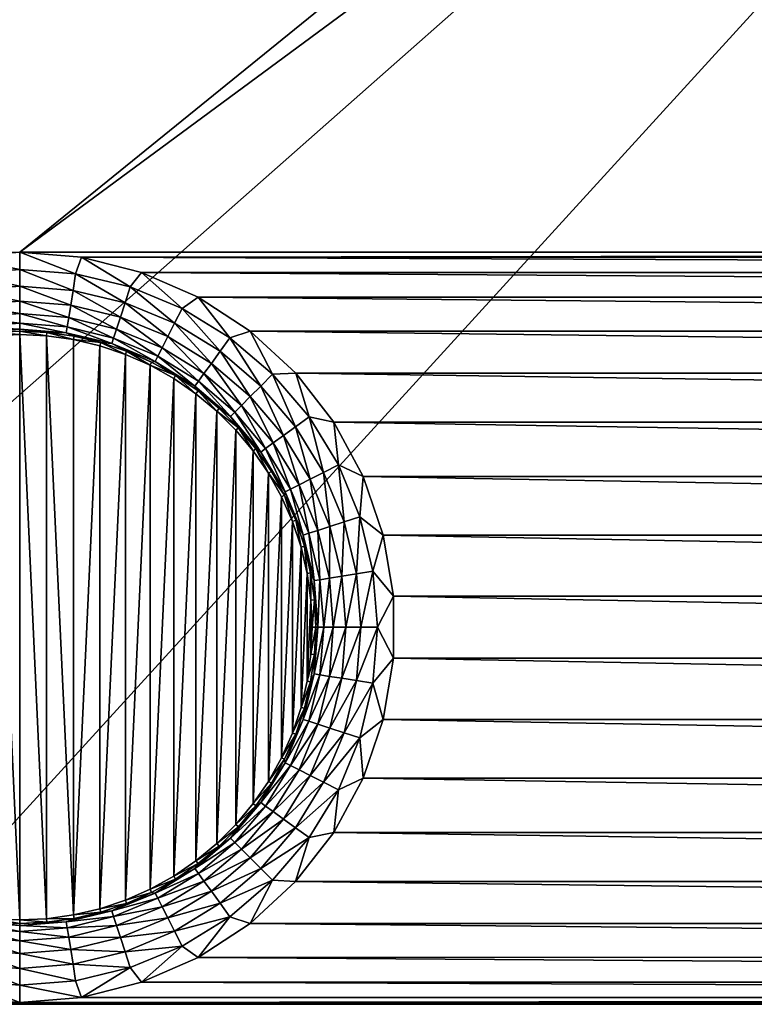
# Model space of a CAD drawing. Header units: metres. Extents: x -206 to 75, y -104 to 104.
# Tile 908 of 1056: x -25 to -16, y -30 to -17. Entities that reach past the tile are written whole.
import ezdxf

# ---------------------------------------------------------------- set-up
doc = ezdxf.new("R2010")
doc.units = ezdxf.units.M
doc.layers.add('solid_01_1-CONSUMER_THERM_B_125288', color=7, linetype='CONTINUOUS')

msp = doc.modelspace()

# ---------------------------------------------------------------- linework, layer by layer
at = {"layer": 'solid_01_1-CONSUMER_THERM_B_125288'}
for points in [[(-27.776106, 66.214066), (28.050987, 67.836098), (-27.757145, -66.232315)], [(28.050987, 67.836098), (-27.757065, -66.785934), (-27.757145, -66.232315)], [(28.050987, 67.836098), (27.851068, 67.319839), (-27.757065, -66.785934)], [(27.851068, 67.319839), (27.74942, 66.775635), (-27.757065, -66.785934)], [(27.74942, 66.775635), (-28.058632, -67.846397), (-27.858715, -67.330139)], [(27.74942, 66.775635), (27.749498, 66.222015), (-28.058632, -67.846397)], [(27.74942, 66.775635), (-27.858715, -67.330139), (-27.757065, -66.785934)], [(27.749498, 66.222015), (27.768459, -66.224365), (-28.058632, -67.846397)], [(-37.500069, 41.072453, 108.410858), (37.499931, 41.072487, 108.410858), (-37.500031, -41.072514, 108.410858)], [(37.499931, 41.072487, 108.410858), (37.499969, -41.072479, 108.410858), (-37.500031, -41.072514, 108.410858)], [(-42.500034, -37.500031, 108.5), (42.499931, 37.500008, 108.5), (-42.500069, 37.499969, 108.5)], [(-42.500034, -37.500031, 108.5), (42.499966, -37.499992, 108.5), (42.499931, 37.500008, 108.5)], [(-25.00004, -20.258713, 6), (29.999941, 20.300001, 6), (24.999941, 20.258688, 6)], [(-25.00004, -20.258713, 6), (24.99996, -20.25869, 6), (29.999941, 20.300001, 6)], [(24.999941, 20.258688, 6), (-25.000059, 20.258665, 6), (-30.00004, -20.300026, 6)], [(-25.00004, -20.258713, 6), (24.999941, 20.258688, 6), (-30.00004, -20.300026, 6)], [(-25.779997, -20.323305, 6), (-25.00004, -20.258713, 6), (-30.00004, -20.300026, 6)], [(-25.00004, -20.47893, 6.024549), (-25.00004, -20.258713, 6), (-25.779997, -20.323305, 6)], [(-25.00004, -20.258713, 6), (-24.219543, -20.323395, 6), (24.99996, -20.25869, 6)], [(-24.292786, -20.534592, 6.024549), (-24.219543, -20.323395, 6), (-25.00004, -20.258713, 6)], [(-25.00004, -20.47893, 6.024549), (-24.292786, -20.534592, 6.024549), (-25.00004, -20.258713, 6)], [(-24.219543, -20.323395, 6), (24.220003, -20.323282, 6), (24.99996, -20.25869, 6)], [(-25.707296, -20.534592, 6.024549), (-25.00004, -20.47893, 6.024549), (-25.779997, -20.323305, 6)], [(-24.292786, -20.534592, 6.024549), (-23.602945, -20.700207, 6.024549), (-24.219543, -20.323395, 6)], [(-24.219543, -20.323395, 6), (23.460878, -20.515444, 6), (24.220003, -20.323282, 6)], [(-24.219543, -20.323395, 6), (-23.460421, -20.51565, 6), (23.460878, -20.515444, 6)], [(-23.602945, -20.700207, 6.024549), (-23.460421, -20.51565, 6), (-24.219543, -20.323395, 6)], [(-25.707296, -20.534592, 6.024549), (-25.00004, -20.689543, 6.097567), (-25.00004, -20.47893, 6.024549)], [(-24.325733, -20.742613, 6.097567), (-24.292786, -20.534592, 6.024549), (-25.00004, -20.47893, 6.024549)], [(-24.325733, -20.742613, 6.097567), (-25.00004, -20.47893, 6.024549), (-25.00004, -20.689543, 6.097567)], [(-23.602945, -20.700207, 6.024549), (-22.947506, -20.971699, 6.024549), (-23.460421, -20.51565, 6)], [(-23.460421, -20.51565, 6), (22.743719, -20.829941, 6), (23.460878, -20.515444, 6)], [(-23.460421, -20.51565, 6), (-22.743298, -20.830233, 6), (22.743719, -20.829941, 6)], [(-22.947506, -20.971699, 6.024549), (-22.743298, -20.830233, 6), (-23.460421, -20.51565, 6)], [(-25.674349, -20.742613, 6.097567), (-25.00004, -20.689543, 6.097567), (-25.707296, -20.534592, 6.024549)], [(-23.668028, -20.900513, 6.097567), (-24.292786, -20.534592, 6.024549), (-24.325733, -20.742613, 6.097567)], [(-23.668028, -20.900513, 6.097567), (-23.602945, -20.700207, 6.024549), (-24.292786, -20.534592, 6.024549)], [(-25.674349, -20.742613, 6.097567), (-25.00004, -20.87875, 6.215427), (-25.00004, -20.689543, 6.097567)], [(-25.674349, -20.742613, 6.097567), (-25.644751, -20.929489, 6.215427), (-25.00004, -20.87875, 6.215427)], [(-25.00004, -20.689543, 6.097567), (-25.00004, -20.87875, 6.215427), (-24.355331, -20.929489, 6.215427)], [(-24.325733, -20.742613, 6.097567), (-25.00004, -20.689543, 6.097567), (-24.355331, -20.929489, 6.215427)], [(-24.325733, -20.742613, 6.097567), (-24.355331, -20.929489, 6.215427), (-23.726496, -21.080458, 6.215427)], [(-23.668028, -20.900513, 6.097567), (-24.325733, -20.742613, 6.097567), (-23.726496, -21.080458, 6.215427)], [(-23.043123, -21.159357, 6.097567), (-23.602945, -20.700207, 6.024549), (-23.668028, -20.900513, 6.097567)], [(-23.043123, -21.159357, 6.097567), (-22.947506, -20.971699, 6.024549), (-23.602945, -20.700207, 6.024549)], [(-25.644751, -20.929489, 6.215427), (-25.00004, -21.037146, 6.372272), (-25.00004, -20.87875, 6.215427)], [(-25.00004, -20.87875, 6.215427), (-25.00004, -21.037146, 6.372272), (-24.38011, -21.085936, 6.372272)], [(-24.355331, -20.929489, 6.215427), (-25.00004, -20.87875, 6.215427), (-24.38011, -21.085936, 6.372272)], [(-22.947506, -20.971699, 6.024549), (-22.342607, -21.342381, 6.024549), (-22.743298, -20.830233, 6)], [(-22.743298, -20.830233, 6), (22.088104, -21.258194, 6), (22.743719, -20.829941, 6)], [(-22.743298, -20.830233, 6), (-22.087736, -21.258564, 6), (22.088104, -21.258194, 6)], [(-22.342607, -21.342381, 6.024549), (-22.087736, -21.258564, 6), (-22.743298, -20.830233, 6)], [(-25.644751, -20.929489, 6.215427), (-25.61997, -21.085936, 6.372272), (-25.00004, -21.037146, 6.372272)], [(-24.355331, -20.929489, 6.215427), (-24.38011, -21.085936, 6.372272), (-23.775444, -21.231102, 6.372272)], [(-23.726496, -21.080458, 6.215427), (-24.355331, -20.929489, 6.215427), (-23.775444, -21.231102, 6.372272)], [(-23.668028, -20.900513, 6.097567), (-23.726496, -21.080458, 6.215427), (-23.129021, -21.32794, 6.215427)], [(-23.043123, -21.159357, 6.097567), (-23.668028, -20.900513, 6.097567), (-23.129021, -21.32794, 6.215427)], [(-22.466404, -21.512772, 6.097567), (-22.947506, -20.971699, 6.024549), (-23.043123, -21.159357, 6.097567)], [(-22.466404, -21.512772, 6.097567), (-22.342607, -21.342381, 6.024549), (-22.947506, -20.971699, 6.024549)], [(-25.61997, -21.085936, 6.372272), (-25.00004, -21.156862, 6.560308), (-25.00004, -21.037146, 6.372272)], [(-25.61997, -21.085936, 6.372272), (-25.601244, -21.204178, 6.560308), (-25.00004, -21.156862, 6.560308)], [(-25.00004, -21.037146, 6.372272), (-25.00004, -21.156862, 6.560308), (-24.398838, -21.204178, 6.560308)], [(-24.38011, -21.085936, 6.372272), (-25.00004, -21.037146, 6.372272), (-24.398838, -21.204178, 6.560308)], [(-24.38011, -21.085936, 6.372272), (-24.398838, -21.204178, 6.560308), (-23.812437, -21.344959, 6.560308)], [(-23.775444, -21.231102, 6.372272), (-24.38011, -21.085936, 6.372272), (-23.812437, -21.344959, 6.560308)], [(-23.726496, -21.080458, 6.215427), (-23.775444, -21.231102, 6.372272), (-23.200932, -21.469072, 6.372272)], [(-23.129021, -21.32794, 6.215427), (-23.726496, -21.080458, 6.215427), (-23.200932, -21.469072, 6.372272)], [(-25.601244, -21.204178, 6.560308), (-25.00004, -21.231949, 6.770193), (-25.00004, -21.156862, 6.560308)], [(-25.601244, -21.204178, 6.560308), (-25.589497, -21.278341, 6.770193), (-25.00004, -21.231949, 6.770193)], [(-25.589497, -21.278341, 6.770193), (-25.00004, -21.258675, 6.991273), (-25.00004, -21.231949, 6.770193)], [(-25.589497, -21.278341, 6.770193), (-25.345247, -21.274635, 6.991273), (-25.00004, -21.258675, 6.991273)], [(-25.345247, -21.274635, 6.991273), (-25.00004, -21.302385, 12), (-25.00004, -21.258675, 6.991273)], [(-25.00004, -21.156862, 6.560308), (-25.00004, -21.231949, 6.770193), (-24.410583, -21.278339, 6.770193)], [(-24.398838, -21.204178, 6.560308), (-25.00004, -21.156862, 6.560308), (-24.410583, -21.278339, 6.770193)], [(-25.00004, -21.231949, 6.770193), (-25.00004, -21.258675, 6.991273), (-24.654833, -21.274635, 6.991273)], [(-24.410583, -21.278339, 6.770193), (-25.00004, -21.231949, 6.770193), (-24.654833, -21.274635, 6.991273)], [(-25.00004, -21.258675, 6.991273), (-25.00004, -21.302385, 12), (-24.65917, -21.318132, 12)], [(-24.654833, -21.274635, 6.991273), (-25.00004, -21.258675, 6.991273), (-24.65917, -21.318132, 12)], [(-24.398838, -21.204178, 6.560308), (-24.410583, -21.278339, 6.770193), (-23.835642, -21.41637, 6.770193)], [(-23.812437, -21.344959, 6.560308), (-24.398838, -21.204178, 6.560308), (-23.835642, -21.41637, 6.770193)], [(-23.775444, -21.231102, 6.372272), (-23.812437, -21.344959, 6.560308), (-23.255281, -21.575741, 6.560308)], [(-23.200932, -21.469072, 6.372272), (-23.775444, -21.231102, 6.372272), (-23.255281, -21.575741, 6.560308)], [(-23.043123, -21.159357, 6.097567), (-23.129021, -21.32794, 6.215427), (-22.577616, -21.665842, 6.215427)], [(-22.466404, -21.512772, 6.097567), (-23.043123, -21.159357, 6.097567), (-22.577616, -21.665842, 6.215427)], [(-22.342607, -21.342381, 6.024549), (-21.803144, -21.803125, 6.024549), (-22.087736, -21.258564, 6)], [(-22.087736, -21.258564, 6), (21.511923, -21.788519, 6), (22.088104, -21.258194, 6)], [(-22.087736, -21.258564, 6), (-21.511618, -21.788958, 6), (21.511923, -21.788519, 6)], [(-21.803144, -21.803125, 6.024549), (-21.511618, -21.788958, 6), (-22.087736, -21.258564, 6)], [(-25.345247, -21.274635, 6.991273), (-25.340914, -21.318132, 12), (-25.00004, -21.302385, 12)], [(-25.340914, -21.318132, 12), (-25.000036, -28.697662, 12), (-25.00004, -21.302385, 12)], [(-25.340914, -21.318132, 12), (-25.340906, -28.681915, 12), (-25.000036, -28.697662, 12)], [(-24.659163, -28.681915, 12), (-24.65917, -21.318132, 12), (-25.00004, -21.302385, 12)], [(-25.000036, -28.697662, 12), (-24.659163, -28.681915, 12), (-25.00004, -21.302385, 12)], [(-24.654833, -21.274635, 6.991273), (-24.65917, -21.318132, 12), (-24.320404, -21.365381, 12)], [(-24.320381, -28.634663, 12), (-24.320404, -21.365381, 12), (-24.65917, -21.318132, 12)], [(-24.659163, -28.681915, 12), (-24.320381, -28.634663, 12), (-24.65917, -21.318132, 12)], [(-24.312544, -21.322382, 6.991273), (-24.654833, -21.274635, 6.991273), (-24.320404, -21.365381, 12)], [(-24.410583, -21.278339, 6.770193), (-24.654833, -21.274635, 6.991273), (-24.312544, -21.322382, 6.991273)], [(-24.410583, -21.278339, 6.770193), (-24.312544, -21.322382, 6.991273), (-23.976156, -21.401503, 6.991273)], [(-23.835642, -21.41637, 6.770193), (-24.410583, -21.278339, 6.770193), (-23.976156, -21.401503, 6.991273)], [(-23.976156, -21.401503, 6.991273), (-24.312544, -21.322382, 6.991273), (-24.320404, -21.365381, 12)], [(-24.320381, -28.634663, 12), (-23.987997, -21.443575, 12), (-24.320404, -21.365381, 12)], [(-23.976156, -21.401503, 6.991273), (-24.320404, -21.365381, 12), (-23.987997, -21.443575, 12)], [(-23.812437, -21.344959, 6.560308), (-23.835642, -21.41637, 6.770193), (-23.28937, -21.642643, 6.770193)], [(-23.255281, -21.575741, 6.560308), (-23.812437, -21.344959, 6.560308), (-23.28937, -21.642643, 6.770193)], [(-23.129021, -21.32794, 6.215427), (-23.200932, -21.469072, 6.372272), (-22.670719, -21.793987, 6.372272)], [(-22.577616, -21.665842, 6.215427), (-23.129021, -21.32794, 6.215427), (-22.670719, -21.793987, 6.372272)], [(-21.95207, -21.952053, 6.097567), (-22.342607, -21.342381, 6.024549), (-22.466404, -21.512772, 6.097567)], [(-21.95207, -21.952053, 6.097567), (-21.803144, -21.803125, 6.024549), (-22.342607, -21.342381, 6.024549)], [(-24.320381, -28.634663, 12), (-23.987955, -28.556461, 12), (-23.987997, -21.443575, 12)], [(-23.976156, -21.401503, 6.991273), (-23.987997, -21.443575, 12), (-23.664619, -21.551966, 12)], [(-23.987955, -28.556461, 12), (-23.664619, -21.551966, 12), (-23.987997, -21.443575, 12)], [(-23.648493, -21.511326, 6.991273), (-23.976156, -21.401503, 6.991273), (-23.664619, -21.551966, 12)], [(-23.835642, -21.41637, 6.770193), (-23.976156, -21.401503, 6.991273), (-23.648493, -21.511326, 6.991273)], [(-23.835642, -21.41637, 6.770193), (-23.648493, -21.511326, 6.991273), (-23.332363, -21.650911, 6.991273)], [(-23.28937, -21.642643, 6.770193), (-23.835642, -21.41637, 6.770193), (-23.332363, -21.650911, 6.991273)], [(-23.648493, -21.511326, 6.991273), (-23.664619, -21.551966, 12), (-23.351732, -21.690104, 12)], [(-23.332363, -21.650911, 6.991273), (-23.648493, -21.511326, 6.991273), (-23.351732, -21.690104, 12)], [(-23.200932, -21.469072, 6.372272), (-23.255281, -21.575741, 6.560308), (-22.741085, -21.890839, 6.560308)], [(-22.670719, -21.793987, 6.372272), (-23.200932, -21.469072, 6.372272), (-22.741085, -21.890839, 6.560308)], [(-22.466404, -21.512772, 6.097567), (-22.577616, -21.665842, 6.215427), (-22.085859, -22.085842, 6.215427)], [(-21.95207, -21.952053, 6.097567), (-22.466404, -21.512772, 6.097567), (-22.085859, -22.085842, 6.215427)], [(-23.987955, -28.556461, 12), (-23.664579, -28.448069, 12), (-23.664619, -21.551966, 12)], [(-23.664579, -28.448069, 12), (-23.351732, -21.690104, 12), (-23.664619, -21.551966, 12)], [(-23.28937, -21.642643, 6.770193), (-23.332363, -21.650911, 6.991273), (-23.03046, -21.819073, 6.991273)], [(-23.255281, -21.575741, 6.560308), (-23.28937, -21.642643, 6.770193), (-22.785221, -21.951586, 6.770193)], [(-22.785221, -21.951586, 6.770193), (-23.28937, -21.642643, 6.770193), (-23.03046, -21.819073, 6.991273)], [(-22.741085, -21.890839, 6.560308), (-23.255281, -21.575741, 6.560308), (-22.785221, -21.951586, 6.770193)], [(-23.664579, -28.448069, 12), (-23.351669, -28.309912, 12), (-23.351732, -21.690104, 12)], [(-23.03046, -21.819073, 6.991273), (-23.332363, -21.650911, 6.991273), (-23.351732, -21.690104, 12)], [(-23.351669, -28.309912, 12), (-23.05337, -21.856287, 12), (-23.351732, -21.690104, 12)], [(-23.03046, -21.819073, 6.991273), (-23.351732, -21.690104, 12), (-23.05337, -21.856287, 12)], [(-22.577616, -21.665842, 6.215427), (-22.670719, -21.793987, 6.372272), (-22.197861, -22.197844, 6.372272)], [(-22.085859, -22.085842, 6.215427), (-22.577616, -21.665842, 6.215427), (-22.197861, -22.197844, 6.372272)], [(-23.351669, -28.309912, 12), (-23.053267, -28.143696, 12), (-23.05337, -21.856287, 12)], [(-23.03046, -21.819073, 6.991273), (-23.05337, -21.856287, 12), (-22.771965, -22.049067, 12)], [(-23.053267, -28.143696, 12), (-22.771965, -22.049067, 12), (-23.05337, -21.856287, 12)], [(-22.745361, -22.014372, 6.991273), (-23.03046, -21.819073, 6.991273), (-22.771965, -22.049067, 12)], [(-22.785221, -21.951586, 6.770193), (-23.03046, -21.819073, 6.991273), (-22.745361, -22.014372, 6.991273)], [(-22.741085, -21.890839, 6.560308), (-22.785221, -21.951586, 6.770193), (-22.335608, -22.335592, 6.770193)], [(-22.670719, -21.793987, 6.372272), (-22.741085, -21.890839, 6.560308), (-22.282513, -22.282497, 6.560308)], [(-22.282513, -22.282497, 6.560308), (-22.741085, -21.890839, 6.560308), (-22.335608, -22.335592, 6.770193)], [(-22.197861, -22.197844, 6.372272), (-22.670719, -21.793987, 6.372272), (-22.282513, -22.282497, 6.560308)], [(-21.512787, -22.466385, 6.097567), (-21.803144, -21.803125, 6.024549), (-21.95207, -21.952053, 6.097567)], [(-21.803144, -21.803125, 6.024549), (-21.342398, -22.34259, 6.024549), (-21.511618, -21.788958, 6)], [(-21.512787, -22.466385, 6.097567), (-21.342398, -22.34259, 6.024549), (-21.803144, -21.803125, 6.024549)], [(-21.511618, -21.788958, 6), (21.03089, -22.40645, 6), (21.511923, -21.788519, 6)], [(-21.511618, -21.788958, 6), (-21.030659, -22.406946, 6), (21.03089, -22.40645, 6)], [(-21.342398, -22.34259, 6.024549), (-21.030659, -22.406946, 6), (-21.511618, -21.788958, 6)], [(-22.785221, -21.951586, 6.770193), (-22.745361, -22.014372, 6.991273), (-22.479498, -22.235142, 6.991273)], [(-22.335608, -22.335592, 6.770193), (-22.785221, -21.951586, 6.770193), (-22.479498, -22.235142, 6.991273)], [(-22.745361, -22.014372, 6.991273), (-22.771965, -22.049067, 12), (-22.508879, -22.267525, 12)], [(-22.479498, -22.235142, 6.991273), (-22.745361, -22.014372, 6.991273), (-22.508879, -22.267525, 12)], [(-21.95207, -21.952053, 6.097567), (-22.085859, -22.085842, 6.215427), (-21.665857, -22.577599, 6.215427)], [(-21.512787, -22.466385, 6.097567), (-21.95207, -21.952053, 6.097567), (-21.665857, -22.577599, 6.215427)], [(-23.053267, -28.143696, 12), (-22.771872, -27.950911, 12), (-22.771965, -22.049067, 12)], [(-22.771872, -27.950911, 12), (-22.508879, -22.267525, 12), (-22.771965, -22.049067, 12)], [(-22.085859, -22.085842, 6.215427), (-22.197861, -22.197844, 6.372272), (-21.794003, -22.6707, 6.372272)], [(-21.665857, -22.577599, 6.215427), (-22.085859, -22.085842, 6.215427), (-21.794003, -22.6707, 6.372272)], [(-22.771872, -27.950911, 12), (-22.508787, -27.732439, 12), (-22.508879, -22.267525, 12)], [(-22.23514, -22.479502, 6.991273), (-22.479498, -22.235142, 6.991273), (-22.508879, -22.267525, 12)], [(-22.508787, -27.732439, 12), (-22.26741, -22.508976, 12), (-22.508879, -22.267525, 12)], [(-22.23514, -22.479502, 6.991273), (-22.508879, -22.267525, 12), (-22.26741, -22.508976, 12)], [(-22.335608, -22.335592, 6.770193), (-22.479498, -22.235142, 6.991273), (-22.23514, -22.479502, 6.991273)], [(-22.197861, -22.197844, 6.372272), (-22.282513, -22.282497, 6.560308), (-21.890856, -22.741068, 6.560308)], [(-21.794003, -22.6707, 6.372272), (-22.197861, -22.197844, 6.372272), (-21.890856, -22.741068, 6.560308)], [(-22.282513, -22.282497, 6.560308), (-22.335608, -22.335592, 6.770193), (-21.951603, -22.785204, 6.770193)], [(-22.335608, -22.335592, 6.770193), (-22.23514, -22.479502, 6.991273), (-22.01437, -22.745367, 6.991273)], [(-21.951603, -22.785204, 6.770193), (-22.335608, -22.335592, 6.770193), (-22.01437, -22.745367, 6.991273)], [(-21.890856, -22.741068, 6.560308), (-22.282513, -22.282497, 6.560308), (-21.951603, -22.785204, 6.770193)], [(-21.159372, -23.043104, 6.097567), (-21.342398, -22.34259, 6.024549), (-21.512787, -22.466385, 6.097567)], [(-21.342398, -22.34259, 6.024549), (-20.971716, -22.947489, 6.024549), (-21.030659, -22.406946, 6)], [(-21.159372, -23.043104, 6.097567), (-20.971716, -22.947489, 6.024549), (-21.342398, -22.34259, 6.024549)], [(-22.508787, -27.732439, 12), (-22.267267, -27.490913, 12), (-22.26741, -22.508976, 12)], [(-22.23514, -22.479502, 6.991273), (-22.26741, -22.508976, 12), (-22.049442, -22.771461, 12)], [(-22.267267, -27.490913, 12), (-22.049442, -22.771461, 12), (-22.26741, -22.508976, 12)], [(-22.01437, -22.745367, 6.991273), (-22.23514, -22.479502, 6.991273), (-22.049442, -22.771461, 12)], [(-21.512787, -22.466385, 6.097567), (-21.665857, -22.577599, 6.215427), (-21.327957, -23.129004, 6.215427)], [(-21.159372, -23.043104, 6.097567), (-21.512787, -22.466385, 6.097567), (-21.327957, -23.129004, 6.215427)], [(-21.030659, -22.406946, 6), (20.658131, -23.095129, 6), (21.03089, -22.40645, 6)], [(-21.030659, -22.406946, 6), (-20.65798, -23.095671, 6), (20.658131, -23.095129, 6)], [(-20.971716, -22.947489, 6.024549), (-20.65798, -23.095671, 6), (-21.030659, -22.406946, 6)], [(-21.665857, -22.577599, 6.215427), (-21.794003, -22.6707, 6.372272), (-21.46909, -23.200912, 6.372272)], [(-21.327957, -23.129004, 6.215427), (-21.665857, -22.577599, 6.215427), (-21.46909, -23.200912, 6.372272)], [(-22.01437, -22.745367, 6.991273), (-22.049442, -22.771461, 12), (-21.856209, -23.053549, 12)], [(-21.819073, -23.030468, 6.991273), (-22.01437, -22.745367, 6.991273), (-21.856209, -23.053549, 12)], [(-21.951603, -22.785204, 6.770193), (-22.01437, -22.745367, 6.991273), (-21.819073, -23.030468, 6.991273)], [(-21.890856, -22.741068, 6.560308), (-21.951603, -22.785204, 6.770193), (-21.64266, -23.289352, 6.770193)], [(-21.794003, -22.6707, 6.372272), (-21.890856, -22.741068, 6.560308), (-21.575756, -23.255262, 6.560308)], [(-21.575756, -23.255262, 6.560308), (-21.890856, -22.741068, 6.560308), (-21.64266, -23.289352, 6.770193)], [(-21.46909, -23.200912, 6.372272), (-21.794003, -22.6707, 6.372272), (-21.575756, -23.255262, 6.560308)], [(-22.267267, -27.490913, 12), (-22.049326, -27.228436, 12), (-22.049442, -22.771461, 12)], [(-22.049326, -27.228436, 12), (-21.856209, -23.053549, 12), (-22.049442, -22.771461, 12)], [(-21.64266, -23.289352, 6.770193), (-21.951603, -22.785204, 6.770193), (-21.819073, -23.030468, 6.991273)], [(-20.900528, -23.668011, 6.097567), (-20.971716, -22.947489, 6.024549), (-21.159372, -23.043104, 6.097567)], [(-20.971716, -22.947489, 6.024549), (-20.700224, -23.602926, 6.024549), (-20.65798, -23.095671, 6)], [(-20.900528, -23.668011, 6.097567), (-20.700224, -23.602926, 6.024549), (-20.971716, -22.947489, 6.024549)], [(-22.049326, -27.228436, 12), (-21.856127, -26.946367, 12), (-21.856209, -23.053549, 12)], [(-21.650915, -23.332371, 6.991273), (-21.819073, -23.030468, 6.991273), (-21.856209, -23.053549, 12)], [(-21.856127, -26.946367, 12), (-21.690006, -23.351931, 12), (-21.856209, -23.053549, 12)], [(-21.650915, -23.332371, 6.991273), (-21.856209, -23.053549, 12), (-21.690006, -23.351931, 12)], [(-21.64266, -23.289352, 6.770193), (-21.819073, -23.030468, 6.991273), (-21.650915, -23.332371, 6.991273)], [(-21.327957, -23.129004, 6.215427), (-21.46909, -23.200912, 6.372272), (-21.231117, -23.775425, 6.372272)], [(-21.159372, -23.043104, 6.097567), (-21.327957, -23.129004, 6.215427), (-21.080473, -23.726479, 6.215427)], [(-21.080473, -23.726479, 6.215427), (-21.327957, -23.129004, 6.215427), (-21.231117, -23.775425, 6.372272)], [(-20.900528, -23.668011, 6.097567), (-21.159372, -23.043104, 6.097567), (-21.080473, -23.726479, 6.215427)], [(-20.700224, -23.602926, 6.024549), (-20.403749, -23.836344, 6), (-20.65798, -23.095671, 6)], [(-20.65798, -23.095671, 6), (20.403811, -23.835772, 6), (20.658131, -23.095129, 6)], [(-20.65798, -23.095671, 6), (-20.403749, -23.836344, 6), (20.403811, -23.835772, 6)], [(-21.575756, -23.255262, 6.560308), (-21.64266, -23.289352, 6.770193), (-21.416388, -23.835623, 6.770193)], [(-21.46909, -23.200912, 6.372272), (-21.575756, -23.255262, 6.560308), (-21.344975, -23.81242, 6.560308)], [(-21.344975, -23.81242, 6.560308), (-21.575756, -23.255262, 6.560308), (-21.416388, -23.835623, 6.770193)], [(-21.231117, -23.775425, 6.372272), (-21.46909, -23.200912, 6.372272), (-21.344975, -23.81242, 6.560308)], [(-21.856127, -26.946367, 12), (-21.689886, -26.647869, 12), (-21.690006, -23.351931, 12)], [(-21.650915, -23.332371, 6.991273), (-21.690006, -23.351931, 12), (-21.55221, -23.663967, 12)], [(-21.689886, -26.647869, 12), (-21.55221, -23.663967, 12), (-21.690006, -23.351931, 12)], [(-21.64266, -23.289352, 6.770193), (-21.650915, -23.332371, 6.991273), (-21.51133, -23.648502, 6.991273)], [(-21.51133, -23.648502, 6.991273), (-21.650915, -23.332371, 6.991273), (-21.55221, -23.663967, 12)], [(-21.416388, -23.835623, 6.770193), (-21.64266, -23.289352, 6.770193), (-21.51133, -23.648502, 6.991273)], [(-20.742628, -24.325714, 6.097567), (-20.700224, -23.602926, 6.024549), (-20.900528, -23.668011, 6.097567)], [(-20.742628, -24.325714, 6.097567), (-20.534607, -24.292767, 6.024549), (-20.700224, -23.602926, 6.024549)], [(-20.700224, -23.602926, 6.024549), (-20.534607, -24.292767, 6.024549), (-20.403749, -23.836344, 6)], [(-21.689886, -26.647869, 12), (-21.55213, -26.335876, 12), (-21.55221, -23.663967, 12)], [(-21.51133, -23.648502, 6.991273), (-21.55221, -23.663967, 12), (-21.44355, -23.988155, 12)], [(-21.55213, -26.335876, 12), (-21.44355, -23.988155, 12), (-21.55221, -23.663967, 12)], [(-21.40151, -23.976164, 6.991273), (-21.51133, -23.648502, 6.991273), (-21.44355, -23.988155, 12)], [(-21.416388, -23.835623, 6.770193), (-21.51133, -23.648502, 6.991273), (-21.40151, -23.976164, 6.991273)], [(-21.080473, -23.726479, 6.215427), (-21.231117, -23.775425, 6.372272), (-21.085949, -24.380091, 6.372272)], [(-20.929504, -24.355312, 6.215427), (-21.080473, -23.726479, 6.215427), (-21.085949, -24.380091, 6.372272)], [(-20.900528, -23.668011, 6.097567), (-21.080473, -23.726479, 6.215427), (-20.929504, -24.355312, 6.215427)], [(-20.742628, -24.325714, 6.097567), (-20.900528, -23.668011, 6.097567), (-20.929504, -24.355312, 6.215427)], [(-21.344975, -23.81242, 6.560308), (-21.416388, -23.835623, 6.770193), (-21.278355, -24.410566, 6.770193)], [(-21.416388, -23.835623, 6.770193), (-21.40151, -23.976164, 6.991273), (-21.322392, -24.312561, 6.991273)], [(-21.278355, -24.410566, 6.770193), (-21.416388, -23.835623, 6.770193), (-21.322392, -24.312561, 6.991273)], [(-21.231117, -23.775425, 6.372272), (-21.344975, -23.81242, 6.560308), (-21.204191, -24.398819, 6.560308)], [(-21.204191, -24.398819, 6.560308), (-21.344975, -23.81242, 6.560308), (-21.278355, -24.410566, 6.770193)], [(-21.085949, -24.380091, 6.372272), (-21.231117, -23.775425, 6.372272), (-21.204191, -24.398819, 6.560308)], [(-20.534607, -24.292767, 6.024549), (-20.274899, -24.608761, 6), (-20.403749, -23.836344, 6)], [(-20.403749, -23.836344, 6), (20.274868, -24.608173, 6), (20.403811, -23.835772, 6)], [(-20.403749, -23.836344, 6), (-20.274899, -24.608761, 6), (20.274868, -24.608173, 6)], [(-21.55213, -26.335876, 12), (-21.443504, -26.011738, 12), (-21.44355, -23.988155, 12)], [(-21.40151, -23.976164, 6.991273), (-21.44355, -23.988155, 12), (-21.365322, -24.320799, 12)], [(-21.443504, -26.011738, 12), (-21.365322, -24.320799, 12), (-21.44355, -23.988155, 12)], [(-21.322392, -24.312561, 6.991273), (-21.40151, -23.976164, 6.991273), (-21.365322, -24.320799, 12)], [(-21.443504, -26.011738, 12), (-21.365278, -25.679008, 12), (-21.365322, -24.320799, 12)], [(-21.322392, -24.312561, 6.991273), (-21.365322, -24.320799, 12), (-21.318209, -24.658438, 12)], [(-21.365278, -25.679008, 12), (-21.318209, -24.658438, 12), (-21.365322, -24.320799, 12)], [(-21.274649, -24.654825, 6.991273), (-21.322392, -24.312561, 6.991273), (-21.318209, -24.658438, 12)], [(-21.278355, -24.410566, 6.770193), (-21.322392, -24.312561, 6.991273), (-21.274649, -24.654825, 6.991273)], [(-21.085949, -24.380091, 6.372272), (-21.204191, -24.398819, 6.560308), (-21.156876, -25.000023, 6.560308)], [(-21.037159, -25.000023, 6.372272), (-21.085949, -24.380091, 6.372272), (-21.156876, -25.000023, 6.560308)], [(-20.929504, -24.355312, 6.215427), (-21.085949, -24.380091, 6.372272), (-21.037159, -25.000023, 6.372272)], [(-20.878763, -25.000023, 6.215427), (-20.929504, -24.355312, 6.215427), (-21.037159, -25.000023, 6.372272)], [(-20.742628, -24.325714, 6.097567), (-20.929504, -24.355312, 6.215427), (-20.878763, -25.000023, 6.215427)], [(-20.689558, -25.000023, 6.097567), (-20.742628, -24.325714, 6.097567), (-20.878763, -25.000023, 6.215427)], [(-20.689558, -25.000023, 6.097567), (-20.534607, -24.292767, 6.024549), (-20.742628, -24.325714, 6.097567)], [(-20.689558, -25.000023, 6.097567), (-20.478945, -25.000021, 6.024549), (-20.534607, -24.292767, 6.024549)], [(-20.534607, -24.292767, 6.024549), (-20.478945, -25.000021, 6.024549), (-20.274899, -24.608761, 6)], [(-21.204191, -24.398819, 6.560308), (-21.278355, -24.410566, 6.770193), (-21.231964, -25.000023, 6.770193)], [(-21.278355, -24.410566, 6.770193), (-21.274649, -24.654825, 6.991273), (-21.25869, -25.000032, 6.991273)], [(-21.231964, -25.000023, 6.770193), (-21.278355, -24.410566, 6.770193), (-21.25869, -25.000032, 6.991273)], [(-21.156876, -25.000023, 6.560308), (-21.204191, -24.398819, 6.560308), (-21.231964, -25.000023, 6.770193)], [(-20.478945, -25.000021, 6.024549), (-20.274946, -25.391851, 6), (-20.274899, -24.608761, 6)], [(-20.274899, -24.608761, 6), (-20.274946, -25.391851, 6), (20.274822, -25.391264, 6)], [(-20.274899, -24.608761, 6), (20.274822, -25.391264, 6), (20.274868, -24.608173, 6)], [(-21.365278, -25.679008, 12), (-21.31819, -25.341391, 12), (-21.318209, -24.658438, 12)], [(-21.274649, -24.654825, 6.991273), (-21.318209, -24.658438, 12), (-21.302401, -24.999945, 12)], [(-21.31819, -25.341391, 12), (-21.302401, -24.999945, 12), (-21.318209, -24.658438, 12)], [(-21.25869, -25.000032, 6.991273), (-21.274649, -24.654825, 6.991273), (-21.302401, -24.999945, 12)], [(-21.25869, -25.000032, 6.991273), (-21.302401, -24.999945, 12), (-21.31819, -25.341391, 12)], [(-21.274651, -25.34524, 6.991273), (-21.25869, -25.000032, 6.991273), (-21.31819, -25.341391, 12)], [(-21.278355, -25.589479, 6.770193), (-21.231964, -25.000023, 6.770193), (-21.274651, -25.34524, 6.991273)], [(-21.156876, -25.000023, 6.560308), (-21.231964, -25.000023, 6.770193), (-21.278355, -25.589479, 6.770193)], [(-21.204191, -25.601225, 6.560308), (-21.156876, -25.000023, 6.560308), (-21.278355, -25.589479, 6.770193)], [(-21.231964, -25.000023, 6.770193), (-21.25869, -25.000032, 6.991273), (-21.274651, -25.34524, 6.991273)], [(-21.037159, -25.000023, 6.372272), (-21.156876, -25.000023, 6.560308), (-21.204191, -25.601225, 6.560308)], [(-21.085949, -25.619953, 6.372272), (-21.037159, -25.000023, 6.372272), (-21.204191, -25.601225, 6.560308)], [(-20.878763, -25.000023, 6.215427), (-21.037159, -25.000023, 6.372272), (-21.085949, -25.619953, 6.372272)], [(-20.929502, -25.644732, 6.215427), (-20.878763, -25.000023, 6.215427), (-21.085949, -25.619953, 6.372272)], [(-20.689558, -25.000023, 6.097567), (-20.878763, -25.000023, 6.215427), (-20.929502, -25.644732, 6.215427)], [(-20.742626, -25.67433, 6.097567), (-20.689558, -25.000023, 6.097567), (-20.929502, -25.644732, 6.215427)], [(-20.742626, -25.67433, 6.097567), (-20.534607, -25.707277, 6.024549), (-20.478945, -25.000021, 6.024549)], [(-20.742626, -25.67433, 6.097567), (-20.478945, -25.000021, 6.024549), (-20.689558, -25.000023, 6.097567)], [(-20.478945, -25.000021, 6.024549), (-20.534607, -25.707277, 6.024549), (-20.274946, -25.391851, 6)], [(-21.274651, -25.34524, 6.991273), (-21.31819, -25.341391, 12), (-21.365278, -25.679008, 12)], [(-21.322393, -25.687502, 6.991273), (-21.274651, -25.34524, 6.991273), (-21.365278, -25.679008, 12)], [(-21.278355, -25.589479, 6.770193), (-21.274651, -25.34524, 6.991273), (-21.322393, -25.687502, 6.991273)], [(-20.534607, -25.707277, 6.024549), (-20.403887, -26.164251, 6), (-20.274946, -25.391851, 6)], [(-20.274946, -25.391851, 6), (-20.403887, -26.164251, 6), (20.403671, -26.163681, 6)], [(-20.274946, -25.391851, 6), (20.403671, -26.163681, 6), (20.274822, -25.391264, 6)], [(-21.416386, -26.164421, 6.770193), (-21.278355, -25.589479, 6.770193), (-21.401514, -26.023899, 6.991273)], [(-21.204191, -25.601225, 6.560308), (-21.278355, -25.589479, 6.770193), (-21.416386, -26.164421, 6.770193)], [(-21.344973, -26.187624, 6.560308), (-21.204191, -25.601225, 6.560308), (-21.416386, -26.164421, 6.770193)], [(-21.278355, -25.589479, 6.770193), (-21.322393, -25.687502, 6.991273), (-21.401514, -26.023899, 6.991273)], [(-21.085949, -25.619953, 6.372272), (-21.204191, -25.601225, 6.560308), (-21.344973, -26.187624, 6.560308)], [(-21.231117, -26.224619, 6.372272), (-21.085949, -25.619953, 6.372272), (-21.344973, -26.187624, 6.560308)], [(-20.929502, -25.644732, 6.215427), (-21.085949, -25.619953, 6.372272), (-21.231117, -26.224619, 6.372272)], [(-21.322393, -25.687502, 6.991273), (-21.365278, -25.679008, 12), (-21.443504, -26.011738, 12)], [(-21.401514, -26.023899, 6.991273), (-21.322393, -25.687502, 6.991273), (-21.443504, -26.011738, 12)], [(-21.080473, -26.273565, 6.215427), (-20.929502, -25.644732, 6.215427), (-21.231117, -26.224619, 6.372272)], [(-20.742626, -25.67433, 6.097567), (-20.929502, -25.644732, 6.215427), (-21.080473, -26.273565, 6.215427)], [(-20.900528, -26.332033, 6.097567), (-20.742626, -25.67433, 6.097567), (-21.080473, -26.273565, 6.215427)], [(-20.900528, -26.332033, 6.097567), (-20.534607, -25.707277, 6.024549), (-20.742626, -25.67433, 6.097567)], [(-20.900528, -26.332033, 6.097567), (-20.700222, -26.397118, 6.024549), (-20.534607, -25.707277, 6.024549)], [(-20.534607, -25.707277, 6.024549), (-20.700222, -26.397118, 6.024549), (-20.403887, -26.164251, 6)], [(-21.401514, -26.023899, 6.991273), (-21.443504, -26.011738, 12), (-21.55213, -26.335876, 12)], [(-21.511335, -26.351561, 6.991273), (-21.401514, -26.023899, 6.991273), (-21.55213, -26.335876, 12)], [(-21.416386, -26.164421, 6.770193), (-21.401514, -26.023899, 6.991273), (-21.511335, -26.351561, 6.991273)], [(-21.416386, -26.164421, 6.770193), (-21.511335, -26.351561, 6.991273), (-21.650923, -26.667692, 6.991273)], [(-21.642658, -26.710693, 6.770193), (-21.416386, -26.164421, 6.770193), (-21.650923, -26.667692, 6.991273)], [(-21.344973, -26.187624, 6.560308), (-21.416386, -26.164421, 6.770193), (-21.642658, -26.710693, 6.770193)], [(-21.575754, -26.744781, 6.560308), (-21.344973, -26.187624, 6.560308), (-21.642658, -26.710693, 6.770193)], [(-21.231117, -26.224619, 6.372272), (-21.344973, -26.187624, 6.560308), (-21.575754, -26.744781, 6.560308)], [(-21.469088, -26.799131, 6.372272), (-21.231117, -26.224619, 6.372272), (-21.575754, -26.744781, 6.560308)], [(-21.080473, -26.273565, 6.215427), (-21.231117, -26.224619, 6.372272), (-21.469088, -26.799131, 6.372272)], [(-20.700222, -26.397118, 6.024549), (-20.658207, -26.904896, 6), (-20.403887, -26.164251, 6)], [(-20.403887, -26.164251, 6), (-20.658207, -26.904896, 6), (20.657904, -26.904354, 6)], [(-20.403887, -26.164251, 6), (20.657904, -26.904354, 6), (20.403671, -26.163681, 6)], [(-21.511335, -26.351561, 6.991273), (-21.55213, -26.335876, 12), (-21.689886, -26.647869, 12)], [(-21.650923, -26.667692, 6.991273), (-21.511335, -26.351561, 6.991273), (-21.689886, -26.647869, 12)], [(-21.327955, -26.871042, 6.215427), (-21.080473, -26.273565, 6.215427), (-21.469088, -26.799131, 6.372272)], [(-20.900528, -26.332033, 6.097567), (-21.080473, -26.273565, 6.215427), (-21.327955, -26.871042, 6.215427)], [(-21.15937, -26.95694, 6.097567), (-20.900528, -26.332033, 6.097567), (-21.327955, -26.871042, 6.215427)], [(-21.15937, -26.95694, 6.097567), (-20.700222, -26.397118, 6.024549), (-20.900528, -26.332033, 6.097567)], [(-21.15937, -26.95694, 6.097567), (-20.971714, -27.052555, 6.024549), (-20.700222, -26.397118, 6.024549)], [(-20.700222, -26.397118, 6.024549), (-20.971714, -27.052555, 6.024549), (-20.658207, -26.904896, 6)], [(-21.951601, -27.214842, 6.770193), (-21.642658, -26.710693, 6.770193), (-21.819082, -26.969595, 6.991273)], [(-21.575754, -26.744781, 6.560308), (-21.642658, -26.710693, 6.770193), (-21.951601, -27.214842, 6.770193)], [(-21.890854, -27.258976, 6.560308), (-21.575754, -26.744781, 6.560308), (-21.951601, -27.214842, 6.770193)], [(-21.469088, -26.799131, 6.372272), (-21.575754, -26.744781, 6.560308), (-21.890854, -27.258976, 6.560308)], [(-21.650923, -26.667692, 6.991273), (-21.689886, -26.647869, 12), (-21.856127, -26.946367, 12)], [(-21.819082, -26.969595, 6.991273), (-21.650923, -26.667692, 6.991273), (-21.856127, -26.946367, 12)], [(-21.642658, -26.710693, 6.770193), (-21.650923, -26.667692, 6.991273), (-21.819082, -26.969595, 6.991273)], [(-21.794001, -27.329344, 6.372272), (-21.469088, -26.799131, 6.372272), (-21.890854, -27.258976, 6.560308)], [(-21.327955, -26.871042, 6.215427), (-21.469088, -26.799131, 6.372272), (-21.794001, -27.329344, 6.372272)], [(-21.665855, -27.422447, 6.215427), (-21.327955, -26.871042, 6.215427), (-21.794001, -27.329344, 6.372272)], [(-21.15937, -26.95694, 6.097567), (-21.327955, -26.871042, 6.215427), (-21.665855, -27.422447, 6.215427)], [(-21.819082, -26.969595, 6.991273), (-21.856127, -26.946367, 12), (-22.049326, -27.228436, 12)], [(-22.01438, -27.254694, 6.991273), (-21.819082, -26.969595, 6.991273), (-22.049326, -27.228436, 12)], [(-21.951601, -27.214842, 6.770193), (-21.819082, -26.969595, 6.991273), (-22.01438, -27.254694, 6.991273)], [(-21.512785, -27.533659, 6.097567), (-21.15937, -26.95694, 6.097567), (-21.665855, -27.422447, 6.215427)], [(-21.512785, -27.533659, 6.097567), (-20.971714, -27.052555, 6.024549), (-21.15937, -26.95694, 6.097567)], [(-20.658207, -26.904896, 6), (-21.030968, -27.593575, 6), (21.030581, -27.593079, 6)], [(-20.971714, -27.052555, 6.024549), (-21.030968, -27.593575, 6), (-20.658207, -26.904896, 6)], [(-20.658207, -26.904896, 6), (21.030581, -27.593079, 6), (20.657904, -26.904354, 6)], [(-21.512785, -27.533659, 6.097567), (-21.342396, -27.657455, 6.024549), (-20.971714, -27.052555, 6.024549)], [(-20.971714, -27.052555, 6.024549), (-21.342396, -27.657455, 6.024549), (-21.030968, -27.593575, 6)], [(-22.335606, -27.664454, 6.770193), (-21.951601, -27.214842, 6.770193), (-22.235149, -27.520557, 6.991273)], [(-21.890854, -27.258976, 6.560308), (-21.951601, -27.214842, 6.770193), (-22.335606, -27.664454, 6.770193)], [(-22.01438, -27.254694, 6.991273), (-22.049326, -27.228436, 12), (-22.267267, -27.490913, 12)], [(-21.951601, -27.214842, 6.770193), (-22.01438, -27.254694, 6.991273), (-22.235149, -27.520557, 6.991273)], [(-22.282511, -27.717548, 6.560308), (-21.890854, -27.258976, 6.560308), (-22.335606, -27.664454, 6.770193)], [(-21.794001, -27.329344, 6.372272), (-21.890854, -27.258976, 6.560308), (-22.282511, -27.717548, 6.560308)], [(-22.197859, -27.8022, 6.372272), (-21.794001, -27.329344, 6.372272), (-22.282511, -27.717548, 6.560308)], [(-22.235149, -27.520557, 6.991273), (-22.01438, -27.254694, 6.991273), (-22.267267, -27.490913, 12)], [(-21.665855, -27.422447, 6.215427), (-21.794001, -27.329344, 6.372272), (-22.197859, -27.8022, 6.372272)], [(-22.235149, -27.520557, 6.991273), (-22.267267, -27.490913, 12), (-22.508787, -27.732439, 12)], [(-22.085855, -27.914204, 6.215427), (-21.665855, -27.422447, 6.215427), (-22.197859, -27.8022, 6.372272)], [(-21.512785, -27.533659, 6.097567), (-21.665855, -27.422447, 6.215427), (-22.085855, -27.914204, 6.215427)], [(-22.479509, -27.764917, 6.991273), (-22.235149, -27.520557, 6.991273), (-22.508787, -27.732439, 12)], [(-22.335606, -27.664454, 6.770193), (-22.235149, -27.520557, 6.991273), (-22.479509, -27.764917, 6.991273)], [(-21.952066, -28.047993, 6.097567), (-21.512785, -27.533659, 6.097567), (-22.085855, -27.914204, 6.215427)], [(-21.952066, -28.047993, 6.097567), (-21.342396, -27.657455, 6.024549), (-21.512785, -27.533659, 6.097567)], [(-21.030968, -27.593575, 6), (-21.511999, -28.211506, 6), (21.511539, -28.211067, 6)], [(-21.342396, -27.657455, 6.024549), (-21.511999, -28.211506, 6), (-21.030968, -27.593575, 6)], [(-21.030968, -27.593575, 6), (21.511539, -28.211067, 6), (21.030581, -27.593079, 6)], [(-22.785217, -28.04846, 6.770193), (-22.335606, -27.664454, 6.770193), (-22.745373, -27.985687, 6.991273)], [(-22.282511, -27.717548, 6.560308), (-22.335606, -27.664454, 6.770193), (-22.785217, -28.04846, 6.770193)], [(-22.741083, -28.109207, 6.560308), (-22.282511, -27.717548, 6.560308), (-22.785217, -28.04846, 6.770193)], [(-22.479509, -27.764917, 6.991273), (-22.508787, -27.732439, 12), (-22.771872, -27.950911, 12)], [(-22.335606, -27.664454, 6.770193), (-22.479509, -27.764917, 6.991273), (-22.745373, -27.985687, 6.991273)], [(-22.197859, -27.8022, 6.372272), (-22.282511, -27.717548, 6.560308), (-22.741083, -28.109207, 6.560308)], [(-21.952066, -28.047993, 6.097567), (-21.803141, -28.196918, 6.024549), (-21.342396, -27.657455, 6.024549)], [(-21.342396, -27.657455, 6.024549), (-21.803141, -28.196918, 6.024549), (-21.511999, -28.211506, 6)], [(-22.745373, -27.985687, 6.991273), (-22.479509, -27.764917, 6.991273), (-22.771872, -27.950911, 12)], [(-22.670715, -28.206059, 6.372272), (-22.197859, -27.8022, 6.372272), (-22.741083, -28.109207, 6.560308)], [(-22.085855, -27.914204, 6.215427), (-22.197859, -27.8022, 6.372272), (-22.670715, -28.206059, 6.372272)], [(-22.745373, -27.985687, 6.991273), (-22.771872, -27.950911, 12), (-23.053267, -28.143696, 12)], [(-23.030474, -28.180984, 6.991273), (-22.745373, -27.985687, 6.991273), (-23.053267, -28.143696, 12)], [(-22.785217, -28.04846, 6.770193), (-22.745373, -27.985687, 6.991273), (-23.030474, -28.180984, 6.991273)], [(-22.577612, -28.334204, 6.215427), (-22.085855, -27.914204, 6.215427), (-22.670715, -28.206059, 6.372272)], [(-21.952066, -28.047993, 6.097567), (-22.085855, -27.914204, 6.215427), (-22.577612, -28.334204, 6.215427)], [(-23.289366, -28.357403, 6.770193), (-22.785217, -28.04846, 6.770193), (-23.030474, -28.180984, 6.991273)], [(-22.741083, -28.109207, 6.560308), (-22.785217, -28.04846, 6.770193), (-23.289366, -28.357403, 6.770193)], [(-23.255278, -28.424307, 6.560308), (-22.741083, -28.109207, 6.560308), (-23.289366, -28.357403, 6.770193)], [(-22.670715, -28.206059, 6.372272), (-22.741083, -28.109207, 6.560308), (-23.255278, -28.424307, 6.560308)], [(-22.4664, -28.487274, 6.097567), (-21.952066, -28.047993, 6.097567), (-22.577612, -28.334204, 6.215427)], [(-22.4664, -28.487274, 6.097567), (-21.803141, -28.196918, 6.024549), (-21.952066, -28.047993, 6.097567)], [(-23.030474, -28.180984, 6.991273), (-23.053267, -28.143696, 12), (-23.351669, -28.309912, 12)], [(-23.332376, -28.349144, 6.991273), (-23.030474, -28.180984, 6.991273), (-23.351669, -28.309912, 12)], [(-23.289366, -28.357403, 6.770193), (-23.030474, -28.180984, 6.991273), (-23.332376, -28.349144, 6.991273)], [(-23.200928, -28.530973, 6.372272), (-22.670715, -28.206059, 6.372272), (-23.255278, -28.424307, 6.560308)], [(-22.577612, -28.334204, 6.215427), (-22.670715, -28.206059, 6.372272), (-23.200928, -28.530973, 6.372272)], [(-22.4664, -28.487274, 6.097567), (-22.342604, -28.657665, 6.024549), (-21.803141, -28.196918, 6.024549)], [(-21.803141, -28.196918, 6.024549), (-22.342604, -28.657665, 6.024549), (-22.088181, -28.741831, 6)], [(-21.803141, -28.196918, 6.024549), (-22.088181, -28.741831, 6), (-21.511999, -28.211506, 6)], [(-21.511999, -28.211506, 6), (-22.088181, -28.741831, 6), (22.08766, -28.741461, 6)], [(-21.511999, -28.211506, 6), (22.08766, -28.741461, 6), (21.511539, -28.211067, 6)], [(-23.835638, -28.583675, 6.770193), (-23.289366, -28.357403, 6.770193), (-23.648508, -28.488729, 6.991273)], [(-23.255278, -28.424307, 6.560308), (-23.289366, -28.357403, 6.770193), (-23.835638, -28.583675, 6.770193)], [(-23.332376, -28.349144, 6.991273), (-23.351669, -28.309912, 12), (-23.664579, -28.448069, 12)], [(-23.648508, -28.488729, 6.991273), (-23.332376, -28.349144, 6.991273), (-23.664579, -28.448069, 12)], [(-23.289366, -28.357403, 6.770193), (-23.332376, -28.349144, 6.991273), (-23.648508, -28.488729, 6.991273)], [(-23.129017, -28.672106, 6.215427), (-22.577612, -28.334204, 6.215427), (-23.200928, -28.530973, 6.372272)], [(-22.4664, -28.487274, 6.097567), (-22.577612, -28.334204, 6.215427), (-23.129017, -28.672106, 6.215427)], [(-23.648508, -28.488729, 6.991273), (-23.664579, -28.448069, 12), (-23.987955, -28.556461, 12)], [(-23.97617, -28.598549, 6.991273), (-23.648508, -28.488729, 6.991273), (-23.987955, -28.556461, 12)], [(-23.835638, -28.583675, 6.770193), (-23.648508, -28.488729, 6.991273), (-23.97617, -28.598549, 6.991273)], [(-23.812435, -28.655088, 6.560308), (-23.255278, -28.424307, 6.560308), (-23.835638, -28.583675, 6.770193)], [(-23.200928, -28.530973, 6.372272), (-23.255278, -28.424307, 6.560308), (-23.812435, -28.655088, 6.560308)], [(-23.043119, -28.840689, 6.097567), (-22.4664, -28.487274, 6.097567), (-23.129017, -28.672106, 6.215427)], [(-23.043119, -28.840689, 6.097567), (-22.342604, -28.657665, 6.024549), (-22.4664, -28.487274, 6.097567)], [(-24.41058, -28.721708, 6.770193), (-23.835638, -28.583675, 6.770193), (-24.312567, -28.67767, 6.991273)], [(-23.812435, -28.655088, 6.560308), (-23.835638, -28.583675, 6.770193), (-24.41058, -28.721708, 6.770193)], [(-23.97617, -28.598549, 6.991273), (-23.987955, -28.556461, 12), (-24.320381, -28.634663, 12)], [(-24.312567, -28.67767, 6.991273), (-23.97617, -28.598549, 6.991273), (-24.320381, -28.634663, 12)], [(-23.835638, -28.583675, 6.770193), (-23.97617, -28.598549, 6.991273), (-24.312567, -28.67767, 6.991273)], [(-23.77544, -28.768946, 6.372272), (-23.200928, -28.530973, 6.372272), (-23.812435, -28.655088, 6.560308)], [(-23.129017, -28.672106, 6.215427), (-23.200928, -28.530973, 6.372272), (-23.77544, -28.768946, 6.372272)], [(-25.60124, -28.795872, 6.560308), (-25.000036, -28.843187, 6.560308), (-25.589493, -28.721708, 6.770193)], [(-25.589493, -28.721708, 6.770193), (-25.000036, -28.843187, 6.560308), (-25.000036, -28.768099, 6.770193)], [(-25.589493, -28.721708, 6.770193), (-25.000036, -28.768099, 6.770193), (-25.345243, -28.725414, 6.991273)], [(-25.345243, -28.725414, 6.991273), (-25.000036, -28.741373, 6.991273), (-25.340906, -28.681915, 12)], [(-25.345243, -28.725414, 6.991273), (-25.000036, -28.768099, 6.770193), (-25.000036, -28.741373, 6.991273)], [(-25.000036, -28.741373, 6.991273), (-25.000036, -28.697662, 12), (-25.340906, -28.681915, 12)], [(-24.654829, -28.725412, 6.991273), (-24.659163, -28.681915, 12), (-25.000036, -28.697662, 12)], [(-25.000036, -28.741373, 6.991273), (-24.654829, -28.725412, 6.991273), (-25.000036, -28.697662, 12)], [(-24.41058, -28.721708, 6.770193), (-24.654829, -28.725412, 6.991273), (-25.000036, -28.741373, 6.991273)], [(-25.000036, -28.768099, 6.770193), (-24.41058, -28.721708, 6.770193), (-25.000036, -28.741373, 6.991273)], [(-24.398834, -28.79587, 6.560308), (-24.41058, -28.721708, 6.770193), (-25.000036, -28.768099, 6.770193)], [(-24.312567, -28.67767, 6.991273), (-24.320381, -28.634663, 12), (-24.659163, -28.681915, 12)], [(-24.654829, -28.725412, 6.991273), (-24.312567, -28.67767, 6.991273), (-24.659163, -28.681915, 12)], [(-24.41058, -28.721708, 6.770193), (-24.312567, -28.67767, 6.991273), (-24.654829, -28.725412, 6.991273)], [(-24.398834, -28.79587, 6.560308), (-23.812435, -28.655088, 6.560308), (-24.41058, -28.721708, 6.770193)], [(-23.77544, -28.768946, 6.372272), (-23.812435, -28.655088, 6.560308), (-24.398834, -28.79587, 6.560308)], [(-23.726492, -28.919588, 6.215427), (-23.129017, -28.672106, 6.215427), (-23.77544, -28.768946, 6.372272)], [(-23.043119, -28.840689, 6.097567), (-23.129017, -28.672106, 6.215427), (-23.726492, -28.919588, 6.215427)], [(-23.043119, -28.840689, 6.097567), (-22.947502, -29.028347, 6.024549), (-22.342604, -28.657665, 6.024549)], [(-22.342604, -28.657665, 6.024549), (-22.947502, -29.028347, 6.024549), (-22.743795, -29.170084, 6)], [(-22.342604, -28.657665, 6.024549), (-22.743795, -29.170084, 6), (-22.088181, -28.741831, 6)], [(-25.619967, -28.914114, 6.372272), (-25.000036, -28.962902, 6.372272), (-25.60124, -28.795872, 6.560308)], [(-25.60124, -28.795872, 6.560308), (-25.000036, -28.962902, 6.372272), (-25.000036, -28.843187, 6.560308)], [(-24.398834, -28.79587, 6.560308), (-25.000036, -28.768099, 6.770193), (-25.000036, -28.843187, 6.560308)], [(-24.380106, -28.914112, 6.372272), (-24.398834, -28.79587, 6.560308), (-25.000036, -28.843187, 6.560308)], [(-24.380106, -28.914112, 6.372272), (-25.000036, -28.843187, 6.560308), (-25.000036, -28.962902, 6.372272)], [(-24.380106, -28.914112, 6.372272), (-23.77544, -28.768946, 6.372272), (-24.398834, -28.79587, 6.560308)], [(-23.726492, -28.919588, 6.215427), (-23.77544, -28.768946, 6.372272), (-24.380106, -28.914112, 6.372272)], [(-23.668024, -29.099535, 6.097567), (-23.043119, -28.840689, 6.097567), (-23.726492, -28.919588, 6.215427)], [(-23.668024, -29.099535, 6.097567), (-22.947502, -29.028347, 6.024549), (-23.043119, -28.840689, 6.097567)], [(-22.088181, -28.741831, 6), (-22.743795, -29.170084, 6), (22.743221, -29.169792, 6)], [(-22.088181, -28.741831, 6), (22.743221, -29.169792, 6), (22.08766, -28.741461, 6)], [(-25.644747, -29.07056, 6.215427), (-25.000036, -29.1213, 6.215427), (-25.619967, -28.914114, 6.372272)], [(-25.619967, -28.914114, 6.372272), (-25.000036, -29.1213, 6.215427), (-25.000036, -28.962902, 6.372272)], [(-24.355328, -29.070559, 6.215427), (-24.380106, -28.914112, 6.372272), (-25.000036, -28.962902, 6.372272)], [(-24.355328, -29.070559, 6.215427), (-25.000036, -28.962902, 6.372272), (-25.000036, -29.1213, 6.215427)], [(-24.355328, -29.070559, 6.215427), (-23.726492, -28.919588, 6.215427), (-24.380106, -28.914112, 6.372272)], [(-23.668024, -29.099535, 6.097567), (-23.726492, -28.919588, 6.215427), (-24.355328, -29.070559, 6.215427)], [(-25.674345, -29.257435, 6.097567), (-25.000036, -29.310505, 6.097567), (-25.644747, -29.07056, 6.215427)], [(-25.644747, -29.07056, 6.215427), (-25.000036, -29.310505, 6.097567), (-25.000036, -29.1213, 6.215427)], [(-24.325729, -29.257435, 6.097567), (-24.355328, -29.070559, 6.215427), (-25.000036, -29.1213, 6.215427)], [(-24.325729, -29.257435, 6.097567), (-23.668024, -29.099535, 6.097567), (-24.355328, -29.070559, 6.215427)], [(-24.325729, -29.257435, 6.097567), (-23.602942, -29.299839, 6.024549), (-23.668024, -29.099535, 6.097567)], [(-23.668024, -29.099535, 6.097567), (-23.602942, -29.299839, 6.024549), (-22.947502, -29.028347, 6.024549)], [(-22.947502, -29.028347, 6.024549), (-23.602942, -29.299839, 6.024549), (-23.460955, -29.484581, 6)], [(-22.947502, -29.028347, 6.024549), (-23.460955, -29.484581, 6), (-22.743795, -29.170084, 6)], [(-24.325729, -29.257435, 6.097567), (-25.000036, -29.1213, 6.215427), (-25.000036, -29.310505, 6.097567)], [(-22.743795, -29.170084, 6), (-23.460955, -29.484581, 6), (23.460342, -29.484375, 6)], [(-22.743795, -29.170084, 6), (23.460342, -29.484375, 6), (22.743221, -29.169792, 6)], [(-25.674345, -29.257435, 6.097567), (-25.707291, -29.465456, 6.024549), (-25.000036, -29.521118, 6.024549)], [(-25.674345, -29.257435, 6.097567), (-25.000036, -29.521118, 6.024549), (-25.000036, -29.310505, 6.097567)], [(-24.325729, -29.257435, 6.097567), (-25.000036, -29.310505, 6.097567), (-24.292782, -29.465456, 6.024549)], [(-25.000036, -29.310505, 6.097567), (-25.000036, -29.521118, 6.024549), (-24.292782, -29.465456, 6.024549)], [(-24.325729, -29.257435, 6.097567), (-24.292782, -29.465456, 6.024549), (-23.602942, -29.299839, 6.024549)], [(-23.602942, -29.299839, 6.024549), (-24.292782, -29.465456, 6.024549), (-24.220079, -29.676743, 6)], [(-23.602942, -29.299839, 6.024549), (-24.220079, -29.676743, 6), (-23.460955, -29.484581, 6)], [(-25.707291, -29.465456, 6.024549), (-25.780533, -29.676653, 6), (-25.000036, -29.741335, 6)], [(-25.707291, -29.465456, 6.024549), (-25.000036, -29.741335, 6), (-25.000036, -29.521118, 6.024549)], [(-24.292782, -29.465456, 6.024549), (-25.000036, -29.521118, 6.024549), (-24.220079, -29.676743, 6)], [(-25.000036, -29.521118, 6.024549), (-25.000036, -29.741335, 6), (-24.220079, -29.676743, 6)], [(-23.460955, -29.484581, 6), (-24.220079, -29.676743, 6), (24.219467, -29.67663, 6)], [(-23.460955, -29.484581, 6), (24.219467, -29.67663, 6), (23.460342, -29.484375, 6)], [(-25.780533, -29.676653, 6), (-33.989288, -29.761253, 6), (-25.000036, -29.741335, 6)], [(-25.000036, -29.741335, 6), (24.999964, -29.741312, 6), (24.219467, -29.67663, 6)], [(-24.220079, -29.676743, 6), (-25.000036, -29.741335, 6), (24.219467, -29.67663, 6)], [(24.999964, -29.741312, 6), (-33.989288, -29.761253, 6), (33.976685, -29.765902, 6)], [(-25.000036, -29.741335, 6), (-33.989288, -29.761253, 6), (24.999964, -29.741312, 6)], [(-20.300035, -30.000021, 6), (33.976685, -29.765902, 6), (-33.989288, -29.761253, 6)], [(-20.300035, -30.000021, 6), (-33.989288, -29.761253, 6), (-33.05241, -30.18902, 6)]]:
    msp.add_3dface(points, dxfattribs=at)

doc.saveas('drawing.dxf')
